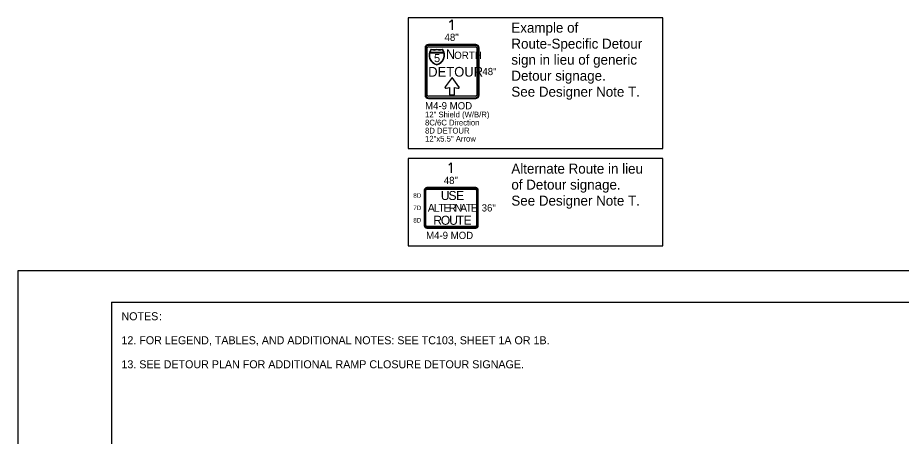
# Model space of a CAD drawing. Extents: x 99999 to 100116, y 99995 to 100013.
# Drawn here: x 100079.06 to 100087.9, y 100009.03 to 100013.22 of the extents above; entities that cross this region are included whole.
import ezdxf

# ---------------------------------------------------------------- set-up
doc = ezdxf.new("R2010")
doc.units = 0
for name, color, linetype in [('SH_GI_GeneralNotesBodyText', 7, 'Continuous'), ('SH_GI_PlotLimits', 7, 'Continuous'), ('SH_GI_SheetBorder', 7, 'Continuous'), ('TR_SN_ConstructionSigns', 7, 'Continuous'), ('TR_WZ_WorkZoneDetails', 7, 'Continuous')]:
    doc.layers.add(name, color=color, linetype=linetype)

msp = doc.modelspace()

# ---------------------------------------------------------------- linework, layer by layer
at = {"layer": 'SH_GI_PlotLimits'}
msp.add_lwpolyline([(100079.0625, 99999.6875), (100096.0625, 99999.6875), (100096.0625, 100010.6875), (100079.0625, 100010.6875)], close=True, dxfattribs=at)
at = {"layer": 'SH_GI_SheetBorder'}
for q in [(100080, 100000), (100095.75, 100010.375)]:
    msp.add_line((100080, 100010.375), q, dxfattribs=at)
at = {"layer": 'TR_SN_ConstructionSigns'}
for p, q in [((100083.6416, 100012.9511), (100083.1691, 100012.9511)), ((100083.6416, 100012.9426), (100083.1691, 100012.9426)), ((100083.1354, 100012.9173), (100083.1354, 100012.4448)), ((100083.1438, 100012.9173), (100083.1438, 100012.4448)), ((100083.1579, 100012.4448), (100083.1579, 100012.9173)), ((100083.1691, 100012.9286), (100083.6416, 100012.9286)), ((100083.3228, 100012.8675), (100083.1823, 100012.8675)), ((100083.1823, 100012.8675), (100083.3228, 100012.8675)), ((100083.1834, 100012.8712), (100083.3217, 100012.8712)), ((100083.3217, 100012.8712), (100083.1834, 100012.8712)), ((100083.6529, 100012.9173), (100083.6529, 100012.4448)), ((100083.6669, 100012.4448), (100083.6669, 100012.9173)), ((100083.6754, 100012.4448), (100083.6754, 100012.9173)), ((100083.6416, 100012.4336), (100083.1691, 100012.4336)), ((100083.1691, 100012.4195), (100083.6416, 100012.4195)), ((100083.1691, 100012.4111), (100083.6416, 100012.4111)), ((100083.1277, 100011.4952), (100083.1277, 100011.1408)), ((100083.1347, 100011.4952), (100083.1347, 100011.1408)), ((100083.1446, 100011.1408), (100083.1446, 100011.4952)), ((100083.6424, 100011.5205), (100083.153, 100011.5205)), ((100083.6424, 100011.5135), (100083.153, 100011.5135)), ((100083.153, 100011.5036), (100083.6424, 100011.5036)), ((100083.6508, 100011.4952), (100083.6508, 100011.1408)), ((100083.6607, 100011.1408), (100083.6607, 100011.4952)), ((100083.6677, 100011.1408), (100083.6677, 100011.4952)), ((100083.6424, 100011.1324), (100083.153, 100011.1324)), ((100083.153, 100011.1225), (100083.6424, 100011.1225)), ((100083.153, 100011.1155), (100083.6424, 100011.1155))]:
    msp.add_line(p, q, dxfattribs=at)
msp.add_lwpolyline([(100083.3367, 100012.5294), (100083.3356, 100012.5278), (100083.335, 100012.5261), (100083.3347, 100012.5241), (100083.3348, 100012.5224), (100083.335, 100012.5212), (100083.3356, 100012.5198), (100083.3373, 100012.5175), (100083.3386, 100012.5164), (100083.34, 100012.5155), (100083.3417, 100012.5148), (100083.3432, 100012.5145), (100083.3447, 100012.5143), (100083.3465, 100012.5143), (100083.3478, 100012.5146), (100083.3795, 100012.5224), (100083.3795, 100012.4471), (100083.4307, 100012.4471), (100083.4307, 100012.5229), (100083.4617, 100012.5137), (100083.4647, 100012.5131), (100083.4681, 100012.5134), (100083.4703, 100012.5142), (100083.4733, 100012.5162), (100083.4752, 100012.5189), (100083.476, 100012.5214), (100083.4761, 100012.5236), (100083.4754, 100012.5263), (100083.4746, 100012.5277), (100083.4051, 100012.6205), (100083.3367, 100012.5294)], dxfattribs=at)
for centre, radius, start, end in [((100083.1691, 100012.9173), 0.0337, 90, 180), ((100083.1691, 100012.9173), 0.0253, 90, 180), ((100083.6416, 100012.9173), 0.0338, 360, 90), ((100083.6416, 100012.9173), 0.0253, 360, 90), ((100083.1691, 100012.9173), 0.0113, 90, 180), ((100083.2725, 100012.8442), 0.0973, 142.16169, 258.18105), ((100083.2715, 100012.8433), 0.0925, 164.85517, 258.18105), ((100083.2715, 100012.8433), 0.0925, 164.85517, 258.18105), ((100083.2715, 100012.8433), 0.0925, 142.16169, 162.48397), ((100083.2715, 100012.8433), 0.0925, 142.16169, 162.48397), ((100083.2245, 100013.0012), 0.1014, 253.48525, 286.04538), ((100083.2259, 100012.9924), 0.0964, 253.48525, 286.04538), ((100083.2259, 100012.9924), 0.0964, 253.48525, 286.04538), ((100083.2806, 100013.0012), 0.1014, 253.95462, 286.51475), ((100083.2792, 100012.9924), 0.0964, 253.95462, 286.51475), ((100083.2792, 100012.9924), 0.0964, 253.95462, 286.51475), ((100083.2325, 100012.8442), 0.0974, 281.90384, 37.84925), ((100083.2335, 100012.8433), 0.0925, 281.90384, 15.1558), ((100083.2335, 100012.8433), 0.0925, 281.90384, 15.1558), ((100083.2335, 100012.8433), 0.0925, 17.52691, 37.84925), ((100083.2335, 100012.8433), 0.0925, 17.52691, 37.84925), ((100083.6416, 100012.9173), 0.0113, 360, 90), ((100083.1691, 100012.4448), 0.0338, 180, 270), ((100083.1691, 100012.4448), 0.0253, 180, 270), ((100083.1691, 100012.4448), 0.0113, 180, 270), ((100083.6416, 100012.4448), 0.0337, 270, 360), ((100083.6416, 100012.4448), 0.0253, 270, 0), ((100083.6416, 100012.4448), 0.0113, 270, 0), ((100083.153, 100011.4952), 0.0253, 90, 180), ((100083.153, 100011.4952), 0.0183, 90, 180), ((100083.153, 100011.4952), 0.00844, 90, 180), ((100083.6424, 100011.4952), 0.0253, 360, 90), ((100083.6424, 100011.4952), 0.0183, 360, 90), ((100083.6424, 100011.4952), 0.00844, 360, 90), ((100083.153, 100011.1408), 0.0253, 180, 270), ((100083.153, 100011.1408), 0.0183, 180, 270), ((100083.153, 100011.1408), 0.00844, 180, 270), ((100083.6424, 100011.1408), 0.0253, 270, 360), ((100083.6424, 100011.1408), 0.0183, 270, 0), ((100083.6424, 100011.1408), 0.00844, 270, 0)]:
    msp.add_arc(centre, radius, start, end, dxfattribs=at)
at = {"layer": 'TR_WZ_WorkZoneDetails'}
for p, q in [((100083.3804, 100013.1741), (100083.4054, 100013.1991)), ((100083.4054, 100013.1991), (100083.4054, 100013.0991)), ((100083.3727, 100011.7435), (100083.3977, 100011.7685)), ((100083.3977, 100011.7685), (100083.3977, 100011.6685))]:
    msp.add_line(p, q, dxfattribs=at)
for points in [[(100082.9666, 100011.9105), (100085.5143, 100011.9105), (100085.5143, 100013.2191), (100082.9666, 100013.2191)], [(100082.9666, 100010.9375), (100085.5143, 100010.9375), (100085.5143, 100011.8105), (100082.9666, 100011.8105)]]:
    msp.add_lwpolyline(points, close=True, dxfattribs=at)

# ---------------------------------------------------------------- texts
at = {"layer": 'SH_GI_GeneralNotesBodyText'}
for s, p in [('NOTES', (100080.1, 100010.195)), (':', (100080.4743, 100010.195)), ('12. FOR LEGEND, TABLES, AND ADDITIONAL NOTES: SEE TC103, SHEET 1A OR 1B.', (100080.1, 100009.955)), ('13. SEE DETOUR PLAN FOR ADDITIONAL RAMP CLOSURE DETOUR SIGNAGE.', (100080.1, 100009.715))]:
    msp.add_text(s, height=0.08, rotation=360, dxfattribs=at).set_placement(p)
at = {"layer": 'TR_SN_ConstructionSigns'}
for s, height, p in [('48"', 0.072, (100083.3306, 100012.9871)), ('5', 0.081, (100083.2253, 100012.7751)), ('N', 0.0972, (100083.3432, 100012.8067)), ('ORTH', 0.0729, (100083.4264, 100012.8067)), ('DETOUR', 0.0972, (100083.1668, 100012.6297)), ('48"', 0.072, (100083.7086, 100012.6451)), ('M4-9 MOD', 0.072, (100083.1354, 100012.3031)), ('12" Shield (W/B/R)', 0.0576, (100083.1354, 100012.2224)), ('8C/6C Direction', 0.0576, (100083.1354, 100012.1418)), ('8D DETOUR', 0.0576, (100083.1354, 100012.0611)), ('12"x5.5" Arrow', 0.0576, (100083.1354, 100011.9805)), ('48"', 0.072, (100083.323, 100011.5565)), ('36"', 0.072, (100083.7015, 100011.282)), ('M4-9 MOD', 0.072, (100083.1457, 100011.0075))]:
    msp.add_text(s, height=height, rotation=360, dxfattribs=at).set_placement(p)
for s, height, p in [('8D', 0.045, (100083.018, 100011.4192)), ('U', 0.09, (100083.2933, 100011.3967)), ('S', 0.09, (100083.3698, 100011.3967)), ('E', 0.09, (100083.4463, 100011.3967)), ('A', 0.0787, (100083.1626, 100011.2786)), ('L', 0.0787, (100083.2241, 100011.2786)), ('T', 0.0787, (100083.269, 100011.2786)), ('E', 0.0787, (100083.3201, 100011.2786)), ('R', 0.0787, (100083.3737, 100011.2786)), ('N', 0.0787, (100083.4312, 100011.2786)), ('A', 0.0787, (100083.4863, 100011.2786)), ('T', 0.0787, (100083.5414, 100011.2786)), ('E', 0.0787, (100083.5926, 100011.2786)), ('7D', 0.045, (100083.018, 100011.2955)), ('8D', 0.045, (100083.018, 100011.1717)), ('R', 0.09, (100083.2186, 100011.1492)), ('O', 0.09, (100083.2933, 100011.1492)), ('U', 0.09, (100083.377, 100011.1492)), ('T', 0.09, (100083.4517, 100011.1492)), ('E', 0.09, (100083.521, 100011.1492))]:
    msp.add_text(s, height=height, dxfattribs=at).set_placement(p)
at = {"layer": 'TR_WZ_WorkZoneDetails'}
for s, p in [('Example of ', (100083.9983, 100013.0691)), ('Route-Specific Detour ', (100083.9983, 100012.9091)), ('sign in lieu of generic ', (100083.9983, 100012.7491)), ('Detour signage.', (100083.9983, 100012.5891)), ('See Designer Note T.', (100083.9983, 100012.4291)), ('Alternate Route in lieu ', (100083.9983, 100011.6605)), ('of Detour signage.', (100083.9983, 100011.5005)), ('See Designer Note T.', (100083.9983, 100011.3405))]:
    msp.add_text(s, height=0.1, dxfattribs=at).set_placement(p)

doc.saveas('drawing.dxf')
